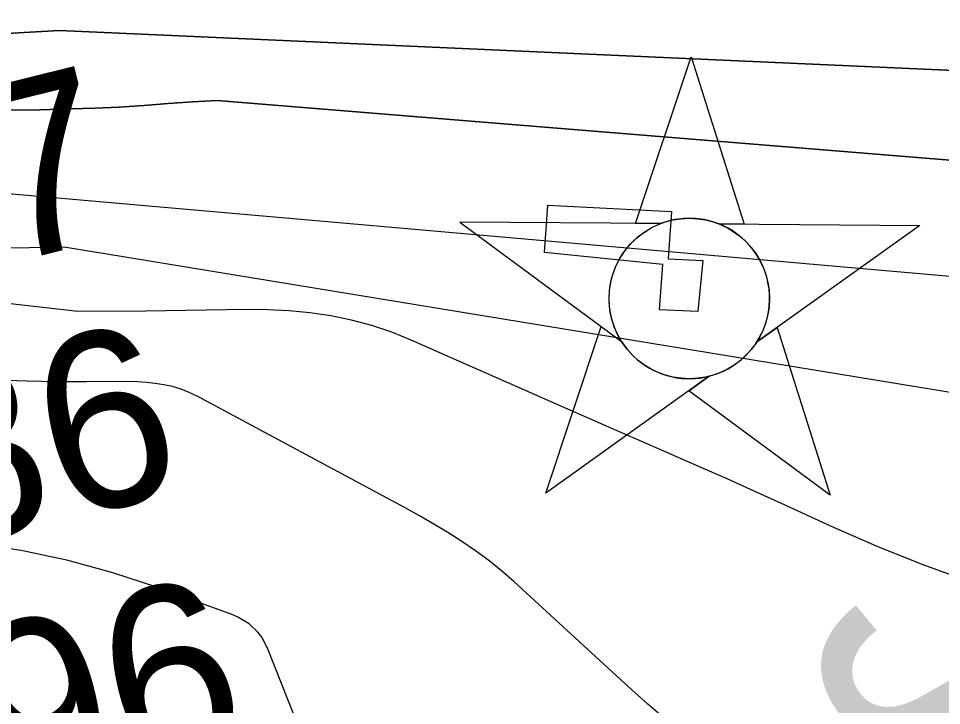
# Model space of a CAD drawing. Extents: x 3445503 to 3483459, y 540493 to 566012.
# Drawn here: x 3472315.4 to 3472666.8, y 551563.7 to 551825.4 of the extents above; entities that cross this region are included whole.
import ezdxf

# ---------------------------------------------------------------- set-up
doc = ezdxf.new("R2010")
doc.units = 0
for name, color, linetype in [('V-CHAN-DOCK', 7, 'Continuous'), ('V-CHAN-NAID', 7, 'Continuous'), ('V-RIVR-RANG', 7, 'Continuous'), ('V-TOPO-DPTH', 7, 'Continuous'), ('V-TOPO-MAJR', 7, 'Continuous'), ('V-TOPO-MINR', 7, 'Continuous')]:
    doc.layers.add(name, color=color, linetype=linetype)

msp = doc.modelspace()

# ---------------------------------------------------------------- linework, layer by layer
at = {"layer": 'V-CHAN-DOCK'}
msp.add_lwpolyline([(3472516.87, 551754.22), (3472563.97, 551751.83), (3472562.73, 551733.82), (3472575.89, 551733.23), (3472573.97, 551713.83), (3472559.42, 551714.41), (3472560.67, 551731.72), (3472515.63, 551736.21), (3472516.87, 551754.22)], dxfattribs=at)
at = {"layer": 'V-CHAN-NAID'}
for points in [[(3472559.89, 551747.27), (3472550.3, 551747.34), (3472571.43, 551810.82), (3472591.65, 551747.04), (3472582.06, 551747.11), (3472580.48, 551747.69), (3472578.39, 551748.31), (3472576.35, 551748.76), (3472574.31, 551749.07), (3472573.15, 551749.18), (3472571.61, 551749.26), (3472569.89, 551749.26), (3472568.52, 551749.19), (3472566.62, 551748.99), (3472565.25, 551748.77), (3472563.46, 551748.39), (3472561.94, 551747.97), (3472560.9, 551747.64)], [(3472559.89, 551747.27), (3472483.4, 551747.81), (3472544.96, 551702.41), (3472543.85, 551704.32), (3472543.04, 551705.95), (3472542.21, 551707.92), (3472541.52, 551709.97), (3472541.15, 551711.29), (3472540.79, 551712.92), (3472540.55, 551714.36), (3472540.36, 551715.96), (3472540.25, 551717.7), (3472540.24, 551719.28), (3472540.34, 551721.35), (3472540.53, 551722.97), (3472540.92, 551725.18), (3472541.4, 551727.1), (3472542, 551728.98), (3472542.66, 551730.66), (3472543.39, 551732.25), (3472544.2, 551733.79), (3472545.26, 551735.52), (3472546.29, 551736.99), (3472547.29, 551738.26), (3472548.29, 551739.41), (3472549.6, 551740.75), (3472550.65, 551741.71), (3472552.37, 551743.11), (3472553.58, 551743.98), (3472555.27, 551745.05), (3472557, 551745.99), (3472558.45, 551746.68)], [(3472582.06, 551747.11), (3472658.55, 551746.57), (3472596.35, 551702.05), (3472597.26, 551703.54), (3472598.24, 551705.38), (3472598.96, 551706.97), (3472599.69, 551708.92), (3472600.24, 551710.71), (3472600.64, 551712.35), (3472601, 551714.36), (3472601.18, 551715.93), (3472601.31, 551718.14), (3472601.28, 551720.2), (3472601.09, 551722.42), (3472600.82, 551724.18), (3472600.33, 551726.41), (3472599.69, 551728.55), (3472598.94, 551730.53), (3472598.29, 551731.97), (3472597.29, 551733.89), (3472596.23, 551735.61), (3472595.01, 551737.31), (3472593.75, 551738.85), (3472592.48, 551740.22), (3472590.85, 551741.75), (3472589.1, 551743.16), (3472587.42, 551744.34), (3472585.53, 551745.47), (3472584.06, 551746.23)], [(3472578.32, 551689.14), (3472516.12, 551644.62), (3472537.24, 551708.1), (3472544.96, 551702.41), (3472545.6, 551701.45), (3472546.98, 551699.59), (3472548.19, 551698.17), (3472549.66, 551696.67), (3472551.05, 551695.42), (3472552.5, 551694.26), (3472553.9, 551693.28), (3472555.58, 551692.24), (3472557.29, 551691.33), (3472559.09, 551690.52), (3472560.53, 551689.96), (3472562.16, 551689.43), (3472564.39, 551688.87), (3472565.92, 551688.58), (3472567.94, 551688.32), (3472569.48, 551688.22), (3472571.34, 551688.2), (3472573.03, 551688.28), (3472574.74, 551688.45), (3472576.64, 551688.76)], [(3472596.35, 551702.05), (3472604.15, 551707.63), (3472624.37, 551643.85), (3472570.52, 551683.56), (3472578.32, 551689.14), (3472579.99, 551689.62), (3472581.6, 551690.18), (3472583.76, 551691.09), (3472585.49, 551691.97), (3472587.36, 551693.09), (3472589.1, 551694.3), (3472590.65, 551695.55), (3472591.94, 551696.71), (3472593.32, 551698.13), (3472594.52, 551699.54), (3472595.64, 551701.01)]]:
    msp.add_lwpolyline(points, close=True, dxfattribs=at)
msp.add_circle((3472570.77, 551718.73), 30.54, dxfattribs=at)
at = {"layer": 'V-TOPO-DPTH'}
for points in [[(3473694.63, 551943.29), (3473035.71, 551795.26), (3473032.43, 551794.74), (3473029.13, 551794.28), (3473025.83, 551793.89), (3473022.53, 551793.55), (3473014.41, 551792.8), (3473012.69, 551792.67), (3473009.23, 551792.54), (3473007.5, 551792.54), (3473004.04, 551792.6), (3473002.31, 551792.65), (3473000.58, 551792.7), (3472830.18, 551798.23), (3472816.36, 551799.04), (3472331.02, 551820.83), (3472308.74, 551819.47)], [(3472308.74, 551819.47), (3472331.02, 551820.83), (3472816.36, 551799.04), (3472830.18, 551798.23), (3473000.58, 551792.7), (3473002.31, 551792.65), (3473004.04, 551792.6), (3473007.5, 551792.54), (3473009.23, 551792.54), (3473012.69, 551792.67), (3473014.41, 551792.8), (3473022.53, 551793.55), (3473025.83, 551793.89), (3473029.13, 551794.28), (3473032.43, 551794.74), (3473035.71, 551795.26), (3473694.63, 551943.29)], [(3472878.89, 551754.35), (3472390.99, 551794.19), (3472381.69, 551793.61), (3472372.39, 551792.93), (3472363.1, 551792.24), (3472353.79, 551791.65), (3472344.48, 551791.23), (3472335.17, 551790.91), (3472323.51, 551790.61), (3472308.36, 551790.5)], [(3472308.36, 551790.5), (3472323.51, 551790.61), (3472335.17, 551790.91), (3472344.48, 551791.23), (3472353.79, 551791.65), (3472363.1, 551792.24), (3472372.39, 551792.93), (3472381.69, 551793.61), (3472390.99, 551794.19), (3472878.89, 551754.35)]]:
    msp.add_lwpolyline(points, dxfattribs=at)
at = {"layer": 'V-TOPO-MAJR'}
msp.add_lwpolyline([(3473256.72, 551763.33), (3473095.52, 551721.6), (3473093.38, 551721.07), (3473089.09, 551720.09), (3473086.93, 551719.65), (3473082.58, 551718.89), (3473078.21, 551718.31), (3473074.56, 551717.9), (3473070.54, 551717.5), (3473066.52, 551717.16), (3473062.49, 551716.91), (3473058.45, 551716.72), (3472876.8, 551710.4), (3472860.82, 551710.21), (3472844.85, 551710.51), (3472828.92, 551711.54), (3472813, 551713.05), (3472781.27, 551717.28), (3472305.6, 551759.12)], dxfattribs=at)
at = {"layer": 'V-TOPO-MINR'}
for points in [[(3473694.63, 551943.29), (3473035.71, 551795.26), (3473032.43, 551794.74), (3473029.13, 551794.28), (3473025.83, 551793.89), (3473022.53, 551793.55), (3473014.41, 551792.8), (3473012.69, 551792.67), (3473009.23, 551792.54), (3473007.5, 551792.54), (3473004.04, 551792.6), (3473002.31, 551792.65), (3473000.58, 551792.7), (3472830.18, 551798.23), (3472816.36, 551799.04), (3472331.02, 551820.83), (3472308.74, 551819.47)], [(3472878.89, 551754.35), (3472390.99, 551794.19), (3472381.69, 551793.61), (3472372.39, 551792.93), (3472363.1, 551792.24), (3472353.79, 551791.65), (3472344.48, 551791.23), (3472335.17, 551790.91), (3472323.51, 551790.61), (3472308.36, 551790.5)], [(3472676.92, 551611.15), (3472659.34, 551617.41), (3472642.02, 551624.39), (3472624.89, 551631.85), (3472605.87, 551640.61), (3472595.5, 551645.35), (3472585.1, 551650.03), (3472574.68, 551654.64), (3472564.23, 551659.2), (3472553.77, 551663.73), (3472543.32, 551668.29), (3472532.89, 551672.87), (3472522.45, 551677.46), (3472464.92, 551702.9), (3472457.46, 551705.87), (3472449.9, 551708.45), (3472442.16, 551710.46), (3472434.31, 551712.1), (3472426.35, 551713.22), (3472418.38, 551714.05), (3472410.36, 551714.44), (3472402.33, 551714.54), (3472363.93, 551713.95), (3472338, 551713.77), (3471805.63, 551774.33)], [(3472697.97, 551678.4), (3472332.85, 551738.31), (3472319.46, 551738.02), (3472306.07, 551737.87)], [(3472561.14, 551558.94), (3472554.97, 551564.25), (3472548.89, 551569.66), (3472542.85, 551575.13), (3472503.97, 551610.9), (3472499.25, 551615.03), (3472494.4, 551618.99), (3472489.36, 551622.7), (3472484.2, 551626.24), (3472478.89, 551629.59), (3472473.54, 551632.85), (3472468.1, 551635.97), (3472462.61, 551639.01), (3472383.42, 551681.52), (3472380.38, 551682.97), (3472377.28, 551684.22), (3472374.07, 551685.17), (3472370.79, 551685.91), (3472367.45, 551686.42), (3472364.1, 551686.8), (3472360.73, 551687), (3472357.36, 551687.08), (3472341.32, 551687.01), (3472329.92, 551687.05), (3472318.53, 551687.22), (3472307.14, 551687.58)], [(3472407.98, 551589.76), (3472406.55, 551591.61), (3472403.15, 551594.86), (3472399.19, 551597.31), (3472397.02, 551598.26), (3472368.13, 551608.76), (3472351.3, 551614.26), (3472334.29, 551618.99), (3472317, 551622.58), (3472299.53, 551625.42)], [(3472439.27, 551512.16), (3472410.17, 551585.62), (3472407.98, 551589.76)]]:
    msp.add_lwpolyline(points, dxfattribs=at)

# ---------------------------------------------------------------- texts
at = {"layer": 'V-CHAN-NAID'}
msp.add_text('JOHN W. STONE (150.1)', height=100, rotation=299.6129, dxfattribs=at).set_placement((3472611.5, 551591.42))
at = {"layer": 'V-RIVR-RANG'}
for s, p in [('-47', (3472231.46, 551712.05)), ('-86', (3472254.59, 551614.76)), ('-96', (3472279.5, 551517.91))]:
    msp.add_text(s, height=67, rotation=13.9603, dxfattribs=at).set_placement(p)

doc.saveas('drawing.dxf')
